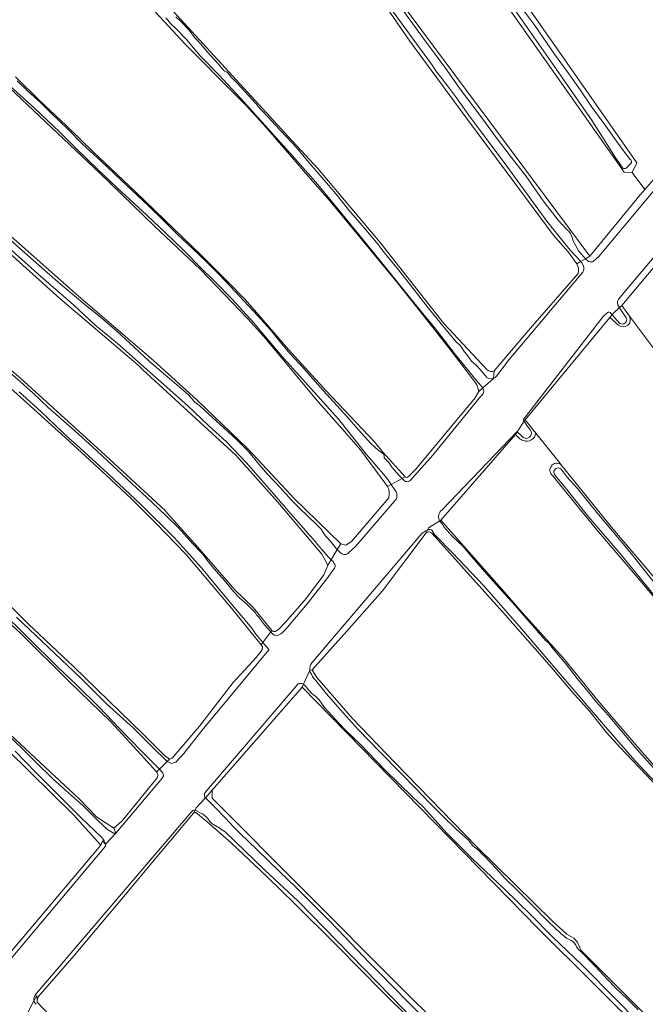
# Model space of a CAD drawing. Header units: metres. Extents: x 149984 to 156489, y 469398 to 478068.
# Tile 413 of 656: x 152536 to 152700, y 474896 to 475154. Entities that reach past the tile are written whole.
import ezdxf

# ---------------------------------------------------------------- set-up
doc = ezdxf.new("R2010")
doc.units = ezdxf.units.M
doc.header["$LTSCALE"] = 0.75
for name, color, linetype, lineweight in [('B-WE-GR-GRAS-GV', 252, 'Continuous', 13), ('B-WE-OG-TERREIN_OEVER-GV', 252, 'Continuous', 18), ('B-WE-OG-WATER-GV', 252, 'Continuous', 18), ('B-WE-OG-WATER_KANAAL-GV', 252, 'Continuous', 18), ('B-WE-OG-WATER_SLOOT-GV', 252, 'Continuous', 18)]:
    doc.layers.add(name, color=color, linetype=linetype, lineweight=lineweight)

msp = doc.modelspace()

# ---------------------------------------------------------------- linework, layer by layer
at = {"layer": 'B-WE-GR-GRAS-GV', "flags": 128}
for points in [[(152196.27, 475501.734), (152198.498, 475500.662), (152206.602, 475497.042), (152279.077, 475458.947), (152351.581, 475418.589), (152462.911, 475347.895), (152517.741, 475305.589), (152536.111, 475287.359), (152629.906, 475167.122), (152685.571, 475092.253), (152698.792, 475108.256), (152700.058, 475109.714), (152696.681, 475114.175), (152694.583, 475114.235), (152585.66, 475268.959)], [(152700.058, 475109.714), (152712.345, 475123.861), (152739.246, 475155.599), (152743.57, 475161.047), (152738.61, 475167.837), (152737.282, 475166.367), (152686.161, 475242.813), (152622.549, 475323.926), (152576.399, 475383.039), (152575.417, 475385.005), (152574.814, 475388.418), (152574.317, 475392.147)], [(152682.224, 475090.204), (152679.896, 475093.389), (152676.015, 475097.827), (152668.742, 475107.613), (152653.553, 475128.026), (152638.484, 475148.541), (152631.632, 475158.459), (152617.672, 475176.624), (152599.548, 475200.205), (152594.485, 475206.612), (152573.01, 475233.785), (152561.116, 475248.134), (152551.92, 475259.33), (152536.415, 475279.327), (152530.284, 475287.114), (152522.378, 475295.049), (152511.634, 475304.481), (152497.029, 475316.32), (152480.752, 475328.592), (152470.407, 475336.288), (152461.231, 475343.366), (152456.962, 475337.43)], [(152433.536, 475289.17), (152453.366, 475272.966), (152494.773, 475239.76), (152500.254, 475235.362), (152514.651, 475221.789), (152517.395, 475218.726), (152559.86, 475174.541), (152606.692, 475123.476), (152614.305, 475115.154), (152630.672, 475095.808), (152647.354, 475074.559), (152658.738, 475062.493)], [(152605.422, 475249.024), (152697.932, 475116.667), (152696.681, 475114.175), (152700.058, 475109.714)], [(152557.455, 474937.932), (152550.36, 474945.877), (152515.735, 474979.819), (152452.885, 475033.241), (152400.718, 475070.85), (152383.565, 475082.152), (152358.242, 475098.503), (152333.863, 475114.893), (152155.332, 475230.911)], [(152173.884, 475162.111), (152191.077, 475151.806), (152199.565, 475146.179), (152226.518, 475129.388), (152230.957, 475126.388), (152248.198, 475116.001), (152277.49, 475098.623), (152285.567, 475093.745), (152310.955, 475078.699), (152316.607, 475075.241), (152349.853, 475055.473), (152355.544, 475052.08), (152374.323, 475040.176), (152406.398, 475015.362), (152477.158, 474957.063), (152531.206, 474906.717), (152557.455, 474937.932)], [(152616.979, 475011.267), (152615.392, 475014.177), (152603.882, 475027.803), (152592.902, 475040.106), (152584.435, 475047.779), (152568.407, 475062.575), (152567.238, 475063.654), (152546.732, 475081.117), (152518.422, 475106.517), (152484.158, 475136.812), (152458.626, 475160.227)], [(152535.133, 475139.229), (152541.539, 475132.889), (152542.69, 475131.82), (152548.401, 475126.499), (152555.503, 475119.566), (152566.447, 475109.154), (152576.821, 475099.24), (152583.81, 475092.493), (152590.817, 475085.451), (152595.308, 475080.898), (152598.922, 475076.789), (152604.434, 475070.331), (152606.678, 475067.813), (152616.426, 475057.074), (152629.091, 475043.708), (152631.364, 475040.885), (152637.195, 475034.415), (152637.697, 475034.25), (152638.102, 475034.477), (152639.982, 475036.422), (152655.593, 475055.075), (152656.519, 475056.795), (152655.99, 475058.647), (152649.322, 475067.395), (152644.452, 475073.529), (152635.22, 475085.238), (152617.888, 475106.242), (152610.681, 475114.527), (152605.375, 475120.665), (152600.085, 475126.688), (152595.444, 475131.749), (152592.521, 475134.783), (152579.612, 475147.775), (152567.532, 475160.835)], [(152414.044, 475157.317), (152428.86, 475145.94), (152434.549, 475142.5), (152445.794, 475137.076), (152457.038, 475128.212), (152469.325, 475116.831), (152469.606, 475116.571), (152471.39, 475115.078), (152506.913, 475085.35), (152536.546, 475060.215), (152557.58, 475041.032), (152574.318, 475025.573), (152575, 475024.77), (152582.77, 475016.16), (152587.52, 475010.658), (152592.599, 475004.858), (152597.447, 475000.115), (152602.335, 474994.179)], [(152751.569, 475143.302), (152750.027, 475145.523), (152749.119, 475145.139), (152693.959, 475079.261), (152696.018, 475076.5), (152703.077, 475067.037), (152727.09, 475034.843), (152750.573, 475007.902), (152846.69, 474905.96), (152973.753, 474772.161), (153001.22, 474743.172), (153046.023, 474695.886), (153073.339, 474727.645), (152807.424, 475017.462)], [(152513.065, 475115.863), (152551.562, 475081.863), (152571.405, 475064.798), (152582.65, 475054.611), (152596.012, 475041.779), (152606.02, 475031.001), (152608.05, 475028.815), (152620.353, 475016.908), (152621.676, 475016.512), (152623.131, 475017.438), (152632.946, 475028.888), (152633.051, 475029.866), (152633.054, 475030.266), (152632.927, 475031.147), (152632.587, 475031.888), (152631.874, 475032.87), (152625.514, 475041.493), (152621.374, 475046.31), (152614.4, 475054.082), (152601.052, 475070.152), (152600.774, 475070.486), (152596.144, 475075.646), (152595.963, 475075.835), (152583.576, 475088.743), (152571.538, 475100.12), (152557.25, 475114.01), (152530.262, 475139.41)], [(152660.574, 475062.148), (152670.599, 475073.94), (152682.534, 475087.682)], [(152572.114, 474957.099), (152567.953, 474961.653), (152560.183, 474970.137), (152549.102, 474980.87), (152536.577, 474993.262), (152526.549, 475002.535), (152517.972, 475011.334), (152510.77, 475017.993), (152500.582, 475026.887), (152492.787, 475032.737), (152486.073, 475037.867), (152477.441, 475044.427), (152463.325, 475055.299), (152451.763, 475063.937), (152445.513, 475068.938), (152434.628, 475077.368), (152425.486, 475084.795)], [(152693.122, 475074.12), (152690.861, 475076.144), (152668.658, 475049.314), (152671.444, 475045.845), (152677.538, 475038.259), (152678.018, 475037.667), (152691.677, 475020.803), (152718.136, 474989.714), (152781.38, 474922.637), (152819.8, 474882.405), (152886.392, 474814.938)], [(152703.077, 475067.037), (152696.018, 475076.5)], [(152531.624, 475002.719), (152538.464, 474995.924), (152550.439, 474984.638), (152568.699, 474966.959), (152574.162, 474961.433), (152575.472, 474960.485), (152576.137, 474960.728), (152583.338, 474969.072), (152592.153, 474980.524), (152598.172, 474987.059), (152599.777, 474989.11), (152599.882, 474989.873), (152599.508, 474990.392), (152591.687, 475000.015), (152579.721, 475014.173), (152571.929, 475022.312), (152565.548, 475028.671), (152558.874, 475034.838), (152548.164, 475044.697), (152539.038, 475052.905), (152529.398, 475061.59)], [(152666.981, 475044.629), (152666.16, 475045.524), (152666.145, 475045.541), (152646.61, 475023.094), (152663.268, 475004.178), (152667.85, 474998.855), (152678.651, 474987.002), (152687.68, 474975.818), (152698.705, 474963.009), (152704.009, 474956.922), (152742.537, 474918.67), (152839.071, 474820.869), (152869.66, 474789.597), (152885.057, 474774.292), (152895.984, 474762.686), (152957.541, 474699.755), (152980.977, 474675.693), (153011.306, 474646.743), (153047.525, 474611.902)], [(152678.018, 475037.667), (152677.538, 475038.259), (152671.444, 475045.845)], [(152808.858, 474889.666), (152808.655, 474889.873), (152794.606, 474904.638), (152780.897, 474918.465), (152768.127, 474931.933), (152757.144, 474944.012), (152752.134, 474949.277), (152732.451, 474969.862), (152722.872, 474979.653), (152718.945, 474983.757), (152715.567, 474987.506), (152708.261, 474995.954), (152698.71, 475007.365), (152687.366, 475020.645), (152675.801, 475034.784)], [(152642.713, 475019.748), (152631.309, 475004.598), (152621.971, 474993.948), (152612.83, 474983.86), (152614.088, 474981.843), (152623.311, 474971.204), (152634.573, 474959.538), (152655.891, 474937.595), (152676.034, 474917.852), (152679.575, 474914.598), (152681.455, 474913.606), (152682.34, 474912.502), (152682.784, 474911.509), (152683.282, 474910.46), (152709.797, 474883.866)], [(152886.692, 474767.333), (152873.243, 474781.135), (152863.413, 474791.08), (152847.903, 474806.813), (152825.391, 474829.295), (152807.799, 474846.876), (152783.811, 474871.525), (152758.783, 474897.353), (152715.093, 474940.766), (152693.595, 474963.488), (152690.023, 474967.457), (152685.611, 474972.924), (152680.802, 474978.231), (152675.021, 474985.043), (152663.514, 474998.218), (152652.66, 475010.224), (152644.281, 475019.545)], [(152603.204, 474993.896), (152604.015, 474994.466), (152605.999, 474996.45), (152611.291, 475002.535), (152615.921, 475008.753), (152616.979, 475011.267)], [(152533.668, 474967.045), (152542.977, 474958.259), (152551.809, 474950.04), (152556.345, 474945.365), (152560.877, 474942.406), (152563.102, 474944.31), (152564.262, 474945.813), (152572.288, 474955.591), (152572.437, 474956.173), (152572.448, 474956.504), (152572.281, 474956.842), (152572.114, 474957.099)], [(152581.793, 474946.353), (152573.09, 474936.04), (152563.019, 474923.911), (152550.476, 474909.026), (152541.654, 474898.87), (152541.308, 474898.546), (152541.038, 474898.143), (152540.866, 474897.688), (152540.804, 474897.219), (152540.835, 474896.81), (152543.969, 474893.449)], [(152638.497, 474892.337), (152631.223, 474899.633), (152619.503, 474911.496), (152608.225, 474922.643), (152601.038, 474929.627), (152591.61, 474938.555), (152585.283, 474944.094), (152582.379, 474946.447), (152582.075, 474946.465), (152581.793, 474946.353)]]:
    msp.add_lwpolyline(points, dxfattribs=at)
at = {"layer": 'B-WE-GR-GRAS-GV'}
for points in [[(152682.534, 475087.682, 0.2142902), (152682.224, 475090.204)], [(152696.018, 475076.5, -0.8181527), (152693.122, 475074.12)], [(152658.738, 475062.493, 0.3281052), (152660.574, 475062.148)], [(152668.266, 475043.928, -0.0823853), (152666.981, 475044.629)], [(152671.444, 475045.845, -0.4847765), (152668.266, 475043.928)], [(152675.801, 475034.784, -0.9487339), (152678.018, 475037.667)], [(152644.281, 475019.545, 0.4325611), (152642.713, 475019.748)], [(152602.335, 474994.179, 0.2982653), (152603.204, 474993.896)]]:
    msp.add_lwpolyline(points, format="xyb", dxfattribs=at)
at = {"layer": 'B-WE-GR-GRAS-GV', "flags": 128}
msp.add_lwpolyline([(152586.665, 474952.317), (152586.665, 474950.2), (152635.48, 474901.252), (152712.342, 474825.052), (152737.727, 474799.472), (152759.921, 474777.727), (152781.192, 474757.405), (152807.373, 474731.708), (152826.184, 474713.136), (152858.259, 474681.913), (152961.579, 474583.752), (153019.92, 474528.454), (153031.694, 474517.474), (153050.347, 474542.212), (153044.195, 474548.109), (153023.518, 474567.929), (152935.518, 474652.279), (152821.085, 474766.976), (152744.621, 474843.97), (152671.993, 474916.201), (152610.212, 474979.304)], close=True, dxfattribs=at)
at = {"layer": 'B-WE-OG-TERREIN_OEVER-GV', "flags": 128}
for points in [[(152686.588, 475090.953), (152687.97, 475092.107), (152720.31, 475130.84), (152742.97, 475157.43), (152745.13, 475160.37), (152772.39, 475193.05), (152772.36, 475193.51), (152773.93, 475195.58), (152775.08, 475196.06), (152789.71, 475213.54), (152789.55, 475214.61), (152790.83, 475216.26), (152792.03, 475216.28), (152860.95, 475298.741), (152861.084, 475298.953), (152863.247, 475301.955), (152866.43, 475306.37), (152866.7, 475307.31), (152868.2, 475307.82), (152935.99, 475388.5), (152961.27, 475418.32), (152967.053, 475425.982)], [(152658.738, 475062.493), (152647.354, 475074.559), (152630.672, 475095.808), (152614.305, 475115.154), (152606.692, 475123.476), (152559.86, 475174.541), (152517.395, 475218.726), (152514.651, 475221.789), (152500.254, 475235.362), (152494.773, 475239.76), (152453.366, 475272.966), (152433.536, 475289.17), (152430.084, 475292.322)], [(152585.66, 475268.959), (152694.583, 475114.235), (152696.681, 475114.175), (152697.932, 475116.667), (152605.422, 475249.024), (152588.984, 475272.307)], [(152694.077, 475115.542), (152692.403, 475117.926), (152686.185, 475127.705), (152675.939, 475142.557), (152666.788, 475155.632), (152657.962, 475168.341), (152648.589, 475181.501), (152640.689, 475192.928), (152633.389, 475203.704), (152626.503, 475213.523), (152620.679, 475221.771), (152615.01, 475229.586), (152608.895, 475237.997), (152603.369, 475245.517), (152597.642, 475253.709), (152593.433, 475260.499), (152589.309, 475266.526), (152586.696, 475270.477)], [(152155.332, 475230.911), (152333.863, 475114.893), (152358.242, 475098.503), (152383.565, 475082.152), (152400.718, 475070.85), (152452.885, 475033.241), (152515.735, 474979.819), (152550.36, 474945.877), (152557.455, 474937.932), (152557.916, 474939.066), (152558.731, 474938.212)], [(152636.583, 475156.711), (152638.519, 475154.027), (152642.699, 475148.332), (152644.797, 475145.517), (152647.78, 475141.49), (152651.9, 475135.621), (152656.628, 475129.437), (152661.069, 475123.356), (152665.608, 475117.405), (152668.818, 475113.237), (152673.41, 475106.716), (152676.444, 475102.804), (152677.344, 475101.65), (152678.598, 475100.252), (152679.217, 475099.546), (152679.648, 475099.145), (152680.082, 475098.737), (152680.443, 475098.27), (152680.787, 475097.681), (152681.276, 475096.241), (152682.638, 475093.632), (152684.447, 475091.565), (152685.571, 475092.253), (152629.906, 475167.122)], [(152458.626, 475160.227), (152484.158, 475136.812), (152518.422, 475106.517), (152546.732, 475081.117), (152567.238, 475063.654), (152568.407, 475062.575)], [(152567.532, 475160.835), (152579.612, 475147.775), (152592.521, 475134.783), (152595.444, 475131.749), (152600.085, 475126.688), (152605.375, 475120.665), (152610.681, 475114.527), (152617.888, 475106.242), (152635.22, 475085.238), (152644.452, 475073.529), (152649.322, 475067.395), (152655.99, 475058.647), (152656.519, 475056.795), (152657.541, 475057.698), (152655.815, 475059.721), (152650.192, 475066.727), (152644.952, 475073.518), (152641.871, 475077.22), (152638.747, 475081.06), (152633.361, 475087.697), (152626.988, 475095.589), (152619.932, 475104.216), (152613.845, 475111.601), (152606.911, 475119.37), (152600.452, 475126.549), (152594.163, 475133.528), (152588.451, 475139.654), (152583.561, 475144.653), (152579.95, 475148.951), (152577.047, 475151.986), (152575.958, 475153.014), (152574.528, 475154.659)], [(152631.632, 475158.459), (152638.484, 475148.541), (152653.553, 475128.026), (152668.742, 475107.613), (152676.015, 475097.827), (152679.896, 475093.389), (152682.224, 475090.204), (152683.234, 475090.823), (152680.465, 475093.796), (152674.349, 475101.392), (152663.854, 475115.793), (152653.848, 475129.222), (152650.701, 475133.698), (152648.617, 475136.506), (152647.713, 475137.611), (152646.893, 475138.698), (152645.441, 475140.528), (152644.086, 475142.508), (152638.405, 475150.345), (152632.989, 475157.766)], [(152668.323, 475156.541), (152671.18, 475152.618), (152676.358, 475145.141), (152679.649, 475140.63), (152683.065, 475135.81), (152685.998, 475131.561), (152689.335, 475126.876), (152693.951, 475120.485), (152696.182, 475117.586)], [(152739.246, 475155.599), (152712.345, 475123.861), (152700.058, 475109.714), (152698.792, 475108.256), (152685.571, 475092.253), (152684.447, 475091.565), (152685.307, 475090.824)], [(152602.841, 475029.841), (152598.737, 475034.637), (152595.528, 475038.197), (152590.377, 475043.565), (152585.706, 475047.911), (152580.289, 475053.04), (152574.053, 475058.558), (152568.064, 475063.856), (152561.858, 475069.353), (152555.941, 475074.25), (152550.319, 475079.448), (152541.741, 475086.868), (152532.506, 475095.209), (152523.556, 475103.112), (152518.454, 475107.464), (152509.353, 475115.363), (152502.56, 475121.478), (152495.177, 475128.186), (152488.347, 475134.216), (152481.417, 475140.356), (152474.094, 475146.941), (152465.803, 475154.29)], [(152577.157, 475154.951), (152578.444, 475153.722), (152580.625, 475151.443), (152581.366, 475150.483), (152581.843, 475149.773), (152582.237, 475149.331), (152582.783, 475148.737), (152583.618, 475147.838), (152585.495, 475145.562), (152588.329, 475142.548), (152589.627, 475140.975), (152589.997, 475140.708), (152590.441, 475140.506), (152590.697, 475140.312), (152590.95, 475139.989), (152591.284, 475139.594), (152591.854, 475138.984), (152593.333, 475137.462), (152595.096, 475135.481), (152597.118, 475133.267), (152597.82, 475132.486), (152598.246, 475132.019), (152598.617, 475131.548), (152598.925, 475131.246), (152599.267, 475130.84), (152599.708, 475130.354), (152601.34, 475128.646), (152603.137, 475126.62), (152606.023, 475123.558), (152608.749, 475120.692), (152611.237, 475117.736), (152614.364, 475114.094), (152617.104, 475110.83), (152619.476, 475107.993), (152622.943, 475103.757), (152625.394, 475100.891), (152626.94, 475099.117), (152630.11, 475095.303), (152631.754, 475093.179), (152635.517, 475088.669), (152638.945, 475084.231), (152643.256, 475078.727), (152647.469, 475073.511), (152649.302, 475071.346), (152650.466, 475069.908), (152650.824, 475069.553), (152651.287, 475069.136), (152651.632, 475068.819), (152651.976, 475068.394), (152652.537, 475067.49), (152653.521, 475066.233), (152654.547, 475064.852), (152655.874, 475063.649), (152657.003, 475062.464), (152658.214, 475060.946)], [(152692.969, 475079.522), (152693.416, 475078.763), (152693.959, 475079.261), (152749.119, 475145.139), (152749.846, 475146.133), (152749.515, 475146.536)], [(152748.481, 475146.709), (152693.137, 475080.92)], [(152530.262, 475139.41), (152557.25, 475114.01), (152571.538, 475100.12), (152583.576, 475088.743), (152595.963, 475075.835), (152596.144, 475075.646), (152600.774, 475070.486), (152601.052, 475070.152), (152614.4, 475054.082), (152621.374, 475046.31), (152625.514, 475041.493), (152631.874, 475032.87), (152632.587, 475031.888), (152633.568, 475032.426), (152632.481, 475034.021), (152628.759, 475038.369), (152627.011, 475040.362), (152623.883, 475044.352), (152619.858, 475049.447), (152614.297, 475055.632), (152605.53, 475065.353), (152601.541, 475070.036), (152597.564, 475074.755), (152591.714, 475081.165), (152587.395, 475085.593), (152583.758, 475089.075), (152579.022, 475093.875), (152574.592, 475098.189), (152569.525, 475103.002), (152561.761, 475110.101), (152556.659, 475114.99), (152551.283, 475120.2), (152546.645, 475124.767), (152540.112, 475130.97), (152532.811, 475137.632)], [(152535.58, 475138.193), (152538.338, 475135.496), (152541.67, 475132.459), (152544.683, 475129.539), (152548.804, 475125.506), (152552.808, 475121.517), (152557.462, 475117.208), (152561.148, 475113.696), (152565.696, 475109.388), (152569.87, 475105.511), (152573.755, 475101.764), (152577.586, 475097.947), (152581.545, 475094.259), (152585.158, 475090.708), (152588.632, 475087.21), (152591.426, 475084.3), (152594.996, 475080.547), (152598.595, 475076.624), (152601.918, 475072.888), (152604.428, 475069.875), (152607.066, 475066.617), (152610.679, 475062.797), (152613.658, 475059.419), (152615.828, 475056.979), (152621.951, 475050.192), (152625.061, 475046.636), (152628.163, 475043.252), (152629.307, 475042.16), (152630.196, 475041.426), (152630.772, 475040.951), (152631.113, 475040.692), (152631.521, 475040.409), (152631.658, 475040.22), (152631.693, 475039.922), (152631.767, 475039.44), (152632.018, 475039.095), (152632.915, 475038.133), (152633.764, 475036.971), (152635.633, 475034.781), (152636.42, 475033.99), (152637.195, 475034.415), (152631.364, 475040.885), (152629.091, 475043.708), (152616.426, 475057.074), (152606.678, 475067.813), (152604.434, 475070.331), (152598.922, 475076.789), (152595.308, 475080.898), (152590.817, 475085.451), (152583.81, 475092.493), (152576.821, 475099.24), (152566.447, 475109.154), (152555.503, 475119.566), (152548.401, 475126.499), (152542.69, 475131.82), (152541.539, 475132.889), (152535.133, 475139.229)], [(152696.397, 475116.465), (152695.116, 475115.296)], [(152533.721, 475096.504), (152539.785, 475091.177), (152546.27, 475085.423), (152553.777, 475079.124), (152557.417, 475076.25), (152561.653, 475072.562), (152566.118, 475068.464), (152570.232, 475064.626), (152574.436, 475061.07), (152576.692, 475059.104), (152580.472, 475055.906), (152581.024, 475055.302), (152581.299, 475054.929), (152581.729, 475054.368), (152582.215, 475053.936), (152582.815, 475053.422), (152583.324, 475053.084), (152584.754, 475051.812), (152588.715, 475048.129), (152593.005, 475044.195), (152596.295, 475040.933), (152598.942, 475037.628), (152601.128, 475035.147), (152604.497, 475031.657), (152607.321, 475028.419), (152609.554, 475026.252), (152613.973, 475021.91), (152615.215, 475020.736), (152615.688, 475020.029), (152615.982, 475019.515), (152616.28, 475019.076), (152616.761, 475018.522), (152617.862, 475017.302), (152619.205, 475015.586), (152619.434, 475015.372), (152620.353, 475016.908), (152608.05, 475028.815), (152606.02, 475031.001), (152596.012, 475041.779), (152582.65, 475054.611), (152571.405, 475064.798), (152551.562, 475081.863), (152513.065, 475115.863)], [(152683.912, 475089.68), (152683.514, 475090.522), (152683.234, 475090.823), (152682.224, 475090.204)], [(152661.156, 475060.773), (152664.504, 475065.127), (152683.818, 475088.022)], [(152529.235, 475065.558), (152536.48, 475059.282), (152539.783, 475056.352), (152543.678, 475052.619), (152550.641, 475046.447), (152555.278, 475042.238), (152561.725, 475036.251), (152566.942, 475031.477), (152570.852, 475027.794), (152574.594, 475024.19), (152577.874, 475021.061), (152581.619, 475016.829), (152583.595, 475014.786), (152583.806, 475014.611), (152584.041, 475014.303), (152584.358, 475013.868), (152584.909, 475013.195), (152585.292, 475012.697), (152586.665, 475010.928), (152588.418, 475008.95), (152589.412, 475007.791), (152592.236, 475004.406), (152593.856, 475002.758), (152595.888, 475000.902), (152597.23, 474999.576), (152597.91, 474998.883), (152598.311, 474998.275), (152598.698, 474997.811), (152599.081, 474997.398), (152600.39, 474995.684), (152602.033, 474993.774), (152602.335, 474994.179), (152597.447, 475000.115), (152592.599, 475004.858), (152587.52, 475010.658), (152582.77, 475016.16), (152575, 475024.77), (152574.318, 475025.573), (152557.58, 475041.032), (152536.546, 475060.215), (152506.913, 475085.35)], [(152682.534, 475087.682), (152670.599, 475073.94), (152660.574, 475062.148), (152660.394, 475060.255), (152660.454, 475060.281)], [(152425.486, 475084.795), (152434.628, 475077.368), (152445.513, 475068.938), (152451.763, 475063.937), (152463.325, 475055.299), (152477.441, 475044.427), (152486.073, 475037.867), (152492.787, 475032.737), (152500.582, 475026.887), (152510.77, 475017.993), (152517.972, 475011.334), (152526.549, 475002.535), (152536.577, 474993.262), (152549.102, 474980.87), (152560.183, 474970.137), (152567.953, 474961.653), (152572.114, 474957.099)], [(152696.018, 475076.5), (152693.959, 475079.261), (152693.416, 475078.763), (152693.904, 475077.932), (152695.17, 475076.071)], [(152690.222, 475077.467), (152689.139, 475076.46), (152668.16, 475049.392), (152668.428, 475048.965), (152668.658, 475049.314), (152690.861, 475076.144)], [(152690.861, 475076.144), (152691.471, 475076.881), (152691.095, 475077.303)], [(152693.496, 475074.611), (152691.471, 475076.881), (152690.861, 475076.144), (152693.122, 475074.12)], [(152572.114, 474957.099), (152572.854, 474957.846), (152572.52, 474958.218), (152569.291, 474961.379), (152564.15, 474966.681), (152556.953, 474974.169), (152551.184, 474979.844), (152546.136, 474984.633), (152538.223, 474992.505), (152531.171, 474999.377), (152524.986, 475005.481), (152519.697, 475010.549), (152516.207, 475014.07), (152510.85, 475019.166), (152506.618, 475022.917), (152504.468, 475024.693), (152497.888, 475029.782), (152490.173, 475035.853), (152481.81, 475042.319), (152472.977, 475049.093), (152466.463, 475054.053), (152456.562, 475061.507), (152450.142, 475066.575)], [(152568.407, 475062.575), (152584.435, 475047.779), (152592.902, 475040.106), (152603.882, 475027.803), (152615.392, 475014.177), (152616.979, 475011.267), (152617.807, 475012.651)], [(152660.394, 475060.255), (152660.574, 475062.148)], [(152529.398, 475061.59), (152539.038, 475052.905), (152548.164, 475044.697), (152558.874, 475034.838), (152565.548, 475028.671), (152571.929, 475022.312), (152579.721, 475014.173), (152591.687, 475000.015), (152599.508, 474990.392), (152599.976, 474991.019), (152597.809, 474993.584), (152597.049, 474994.777), (152590.482, 475002.565), (152583.85, 475010.547), (152576.692, 475018.497), (152567.975, 475027.187), (152559.306, 475035.286), (152550.995, 475042.886), (152549.124, 475044.586), (152541.754, 475051.567), (152536.093, 475056.676)], [(152657.541, 475057.698), (152656.519, 475056.795), (152655.593, 475055.075), (152639.982, 475036.422), (152638.102, 475034.477), (152637.697, 475034.25), (152637.195, 475034.415), (152636.42, 475033.99), (152636.863, 475033.544)], [(152638.714, 475033.621), (152644.44, 475040.081), (152657.06, 475055.568)], [(152671.444, 475045.845), (152668.658, 475049.314), (152668.428, 475048.965), (152669.095, 475047.901), (152670.082, 475046.673)], [(152646.281, 475022.888), (152646.61, 475023.094), (152666.145, 475045.541), (152666.16, 475045.524), (152666.591, 475046.178), (152666.517, 475046.249)], [(152666.517, 475046.249), (152646.898, 475025.781)], [(152668.652, 475044.525), (152668.151, 475044.761), (152667.606, 475045.208), (152666.591, 475046.178), (152666.16, 475045.524), (152666.981, 475044.629)], [(153022.084, 474670.68), (153023.522, 474672.571), (153023.498, 474672.545), (153007.458, 474689.148), (152984.353, 474712.234), (152886.392, 474814.938), (152819.8, 474882.405), (152781.38, 474922.637), (152718.136, 474989.714), (152691.677, 475020.803), (152678.018, 475037.667)], [(152678.087, 475036.417), (152679.658, 475034.368), (152682.34, 475031.368), (152687.426, 475025.076), (152696.081, 475014.736), (152703.786, 475005.097)], [(152675.801, 475034.784), (152687.366, 475020.645), (152698.71, 475007.365), (152708.261, 474995.954), (152715.567, 474987.506), (152718.945, 474983.757), (152722.872, 474979.653), (152732.451, 474969.862), (152752.134, 474949.277), (152757.144, 474944.012), (152768.127, 474931.933), (152780.897, 474918.465), (152794.606, 474904.638)], [(152702.301, 475003.609), (152693.797, 475013.951), (152685.379, 475023.842), (152678.845, 475031.963), (152676.572, 475034.793)], [(152634.86, 475030.531), (152633.568, 475032.426), (152632.587, 475031.888), (152632.927, 475031.147), (152633.054, 475030.266), (152633.051, 475029.866), (152632.946, 475028.888), (152623.131, 475017.438), (152621.676, 475016.512), (152620.353, 475016.908)], [(152622.4, 475014.52), (152624.297, 475016.257), (152634.846, 475028.601)], [(153047.525, 474611.902), (153011.306, 474646.743), (152980.977, 474675.693), (152957.541, 474699.755), (152895.984, 474762.686), (152885.057, 474774.292), (152869.66, 474789.597), (152839.071, 474820.869), (152742.537, 474918.67), (152704.009, 474956.922), (152698.705, 474963.009), (152687.68, 474975.818), (152678.651, 474987.002), (152667.85, 474998.855), (152663.268, 475004.178), (152646.61, 475023.094), (152646.281, 475022.888)], [(152612.23, 474983.791), (152612.83, 474983.86), (152621.971, 474993.948), (152631.309, 475004.598), (152642.713, 475019.748), (152643.041, 475020.439)], [(152641.604, 475019.581), (152612.771, 474985.687)], [(152643.041, 475020.439), (152642.713, 475019.748)], [(152644.281, 475019.545), (152652.66, 475010.224), (152663.514, 474998.218), (152675.021, 474985.043), (152680.802, 474978.231), (152685.611, 474972.924), (152690.023, 474967.457), (152693.595, 474963.488), (152715.093, 474940.766), (152758.783, 474897.353), (152783.811, 474871.525), (152807.799, 474846.876), (152825.391, 474829.295), (152847.903, 474806.813), (152863.413, 474791.08), (152873.243, 474781.135), (152886.692, 474767.333)], [(152935.954, 474717.425), (152870.073, 474785.291), (152784.268, 474872.007), (152776.425, 474880.261), (152764.714, 474892.074), (152754.524, 474902.354), (152743.593, 474913.533), (152733.381, 474923.448), (152724.086, 474932.695), (152717.916, 474938.717), (152712.717, 474944.071), (152705.642, 474951.366), (152697.413, 474960.149), (152689.694, 474968.907), (152678.544, 474981.928), (152667.181, 474995.253), (152657.887, 475005.754), (152649.527, 475014.58), (152645.197, 475019.009), (152644.829, 475019.426), (152644.571, 475019.877), (152644.501, 475020.132)], [(152649.66, 475018.752), (152652.301, 475016.235), (152654.661, 475013.485), (152657.99, 475009.659), (152663.376, 475003.664), (152666.033, 475000.713), (152667.614, 474998.838), (152669.439, 474996.796), (152673.358, 474992.285), (152674.029, 474991.574), (152674.866, 474990.856), (152675.63, 474989.822), (152676.903, 474988.34), (152679.436, 474985.339), (152682.317, 474981.577), (152685.257, 474977.997), (152687.302, 474975.434), (152690.41, 474971.965), (152694.012, 474967.693), (152697.674, 474963.35), (152699.853, 474960.882), (152703.196, 474957.217)], [(152620.353, 475016.908), (152619.434, 475015.372), (152620.412, 475014.456)], [(152618.55, 475011.824), (152618.427, 475012.141), (152617.807, 475012.651), (152616.979, 475011.267), (152615.921, 475008.753), (152611.291, 475002.535), (152605.999, 474996.45), (152604.015, 474994.466), (152603.204, 474993.896)], [(152605.935, 474994.519), (152611.534, 475001.166), (152616.708, 475007.726), (152618.702, 475010.502)], [(152535.429, 474997.622), (152545.444, 474988.132), (152552.227, 474981.667), (152558.897, 474975.001), (152566.038, 474968.575), (152571.021, 474963.594), (152574.844, 474959.852), (152575.472, 474960.485), (152574.162, 474961.433), (152568.699, 474966.959), (152550.439, 474984.638), (152538.464, 474995.924), (152531.624, 475002.719)], [(152602.335, 474994.179), (152602.033, 474993.774)], [(152602.033, 474993.774), (152602.187, 474993.593), (152602.542, 474993.205)], [(152888.266, 474704.319), (152879.79, 474712.688), (152868.812, 474723.734), (152859.813, 474732.4), (152822.908, 474769.473), (152810.63, 474782.016), (152791.123, 474802.201), (152770.235, 474823.124), (152750.568, 474843.128), (152733.209, 474860.839), (152709.797, 474883.866), (152683.282, 474910.46), (152682.784, 474911.509), (152682.34, 474912.502), (152681.455, 474913.606), (152679.575, 474914.598), (152676.034, 474917.852), (152655.891, 474937.595), (152634.573, 474959.538), (152623.311, 474971.204), (152614.088, 474981.843), (152612.83, 474983.86), (152612.23, 474983.791)], [(152609.155, 474980.161), (152585.682, 474952.749), (152584.877, 474951.821)], [(152584.879, 474950.352), (152586.665, 474952.317), (152610.212, 474979.304), (152610.566, 474980.091), (152610.396, 474980.171)], [(152705.451, 474884.342), (152692.921, 474897.045), (152683.44, 474906.64), (152675.854, 474913.894), (152670.093, 474919.737), (152663.326, 474926.306), (152654.802, 474934.442), (152648.186, 474941.103), (152642.067, 474947.842), (152639.233, 474950.527), (152631.881, 474957.679), (152625.484, 474964.31), (152621.483, 474968.159), (152619.933, 474969.761), (152617.974, 474971.855), (152616.065, 474973.972), (152614.656, 474975.988), (152613.78, 474976.913), (152613.25, 474977.317), (152612.852, 474977.569), (152612.5, 474977.911), (152612.137, 474978.386), (152611.839, 474978.738), (152611.375, 474979.343), (152610.98, 474979.781), (152610.566, 474980.091), (152610.212, 474979.304)], [(152613.694, 474981.131), (152616.61, 474977.579), (152620.239, 474973.508), (152624.875, 474968.259), (152630.543, 474962.461), (152635.995, 474956.875), (152640.051, 474952.777), (152643.51, 474949.111), (152646.974, 474945.637), (152650.633, 474942.138), (152653.728, 474939.356), (152654.345, 474938.564), (152654.606, 474938.196), (152654.962, 474937.777), (152655.409, 474937.424), (152655.987, 474936.96), (152656.697, 474936.351), (152657.441, 474935.582), (152658.171, 474934.854), (152660.981, 474931.893), (152663.556, 474929.111), (152666.331, 474926.395), (152669.966, 474922.722), (152674.656, 474917.913), (152677.997, 474914.76), (152679.519, 474913.551), (152680.33, 474913.117), (152680.741, 474912.959), (152681.188, 474912.718), (152681.637, 474912.276), (152681.933, 474911.735), (152682.125, 474911.315), (152682.567, 474910.697), (152683.131, 474910.138), (152687.034, 474906.238), (152690.205, 474902.703), (152692.493, 474900.355), (152695.338, 474897.723), (152698.257, 474894.761)], [(152610.212, 474979.304), (152671.993, 474916.201), (152744.621, 474843.97), (152821.085, 474766.976), (152935.518, 474652.279), (153023.518, 474567.929)], [(152532.568, 474967.383), (152537.038, 474963.037), (152540.361, 474959.755), (152544.942, 474955.3), (152547.484, 474952.999), (152549.789, 474950.977), (152552.835, 474948.232), (152555.674, 474945.4), (152558.947, 474942.23), (152560.772, 474941.065), (152561.38, 474941.11), (152560.877, 474942.406), (152556.345, 474945.365), (152551.809, 474950.04), (152542.977, 474958.259), (152533.668, 474967.045)], [(152557.811, 474939.834), (152552.323, 474945.074), (152540.492, 474956.984), (152535.017, 474962.518)], [(152573.585, 474957.03), (152572.854, 474957.846), (152572.114, 474957.099), (152572.281, 474956.842), (152572.448, 474956.504), (152572.437, 474956.173), (152572.288, 474955.591), (152564.262, 474945.813), (152563.102, 474944.31), (152560.877, 474942.406), (152561.38, 474941.11), (152573.63, 474955.6), (152573.65, 474955.692), (152573.926, 474955.99)], [(152586.665, 474952.317), (152584.879, 474950.352)], [(153029.445, 474514.96), (153031.2, 474516.922), (153031.694, 474517.474), (153019.92, 474528.454), (152961.579, 474583.752), (152858.259, 474681.913), (152826.184, 474713.136), (152807.373, 474731.708), (152781.192, 474757.405), (152759.921, 474777.727), (152737.727, 474799.472), (152712.342, 474825.052), (152635.48, 474901.252), (152586.665, 474950.2), (152586.665, 474952.317)], [(152585.048, 474950.181), (152587.527, 474947.741), (152590.036, 474945.062), (152592.323, 474942.659), (152593.978, 474941.009), (152598.424, 474936.714), (152604.372, 474930.916), (152608.641, 474926.865), (152613.447, 474921.99), (152617.366, 474918.1), (152621.392, 474913.955), (152627.836, 474907.185), (152630.135, 474904.799), (152633.967, 474900.936), (152637.832, 474896.969), (152644.446, 474890.342)], [(152539.967, 474897.128), (152540.703, 474898.529), (152540.804, 474897.219), (152540.866, 474897.688), (152541.038, 474898.143), (152541.308, 474898.546), (152541.654, 474898.87), (152550.476, 474909.026), (152563.019, 474923.911), (152573.09, 474936.04), (152581.793, 474946.353), (152582.172, 474947.09), (152582.087, 474947.106)], [(152581.223, 474946.642), (152540.489, 474898.86)], [(152640.31, 474891.349), (152609.23, 474923.268), (152600.494, 474931.341), (152590.107, 474941.385), (152588.09, 474942.714), (152587.03, 474943.316), (152586.518, 474943.727), (152585.969, 474944.217), (152585.484, 474944.882), (152585.058, 474945.38), (152584.575, 474945.798), (152584.092, 474946.129), (152583.683, 474946.336), (152583.088, 474946.633), (152582.471, 474946.99), (152582.227, 474947.079), (152582.172, 474947.09), (152581.793, 474946.353), (152582.075, 474946.465), (152582.379, 474946.447), (152585.283, 474944.094), (152591.61, 474938.555), (152601.038, 474929.627), (152608.225, 474922.643), (152619.503, 474911.496), (152631.223, 474899.633), (152638.497, 474892.337)], [(152543.969, 474893.449), (152540.835, 474896.81), (152540.804, 474897.219), (152540.703, 474898.529), (152539.967, 474897.128)]]:
    msp.add_lwpolyline(points, dxfattribs=at)
at = {"layer": 'B-WE-OG-TERREIN_OEVER-GV'}
for points in [[(152696.182, 475117.586, -0.4244539), (152696.397, 475116.465)], [(152695.116, 475115.296, -0.4699977), (152694.077, 475115.542)], [(152685.307, 475090.824, 0.2815518), (152686.588, 475090.953)], [(152682.224, 475090.204, -0.2142902), (152682.534, 475087.682)], [(152683.818, 475088.022, 0.1772316), (152683.912, 475089.68)], [(152693.137, 475080.92, 0.2778266), (152692.969, 475079.522)], [(152691.095, 475077.303, 0.299655), (152690.222, 475077.467)], [(152693.122, 475074.12, 0.8181527), (152696.018, 475076.5)], [(152695.17, 475076.071, -0.7414864), (152693.496, 475074.611)], [(152660.574, 475062.148, -0.3281052), (152658.738, 475062.493)], [(152658.214, 475060.946, 0.3693767), (152660.394, 475060.255)], [(152660.454, 475060.281, 0.1255736), (152661.156, 475060.773)], [(152657.06, 475055.568, 0.4334916), (152657.541, 475057.698)], [(152670.082, 475046.673, -0.6805674), (152668.652, 475044.525)], [(152666.981, 475044.629, 0.0823853), (152668.266, 475043.928)], [(152668.266, 475043.928, 0.4847765), (152671.444, 475045.845)], [(152678.018, 475037.667, 0.9487339), (152675.801, 475034.784)], [(152676.572, 475034.793, -1.0332518), (152678.087, 475036.417)], [(152636.863, 475033.544, 0.4823083), (152638.714, 475033.621)], [(152613.136, 475018.065, -0.0028749), (152602.841, 475029.841)], [(152634.846, 475028.601, 0.2425057), (152634.86, 475030.531)], [(152646.898, 475025.781, 0.3926315), (152646.281, 475022.888)], [(152646.281, 475022.888, 0.0417227), (152649.66, 475018.752)], [(152643.041, 475020.439, 0.0398625), (152641.604, 475019.581)], [(152642.713, 475019.748, -0.4325611), (152644.281, 475019.545)], [(152643.421, 475020.616, 0.0087984), (152643.041, 475020.439)], [(152644.501, 475020.132, 0.312454), (152643.421, 475020.616)], [(152617.807, 475012.651, -0.0090255), (152613.136, 475018.065)], [(152620.412, 475014.456, 0.4284863), (152622.4, 475014.52)], [(152618.702, 475010.502, 0.4004885), (152618.55, 475011.824)], [(152603.204, 474993.896, -0.2982653), (152602.335, 474994.179)], [(152602.542, 474993.205, 0.3844319), (152604.159, 474993.03)], [(152604.159, 474993.03, 0.1069534), (152605.935, 474994.519)], [(152612.771, 474985.687, 0.2126932), (152612.23, 474983.791)], [(152612.23, 474983.791, 0.0582541), (152612.374, 474983.248)], [(152612.374, 474983.248, 0.0678538), (152613.694, 474981.131)], [(152610.396, 474980.171, 0.2336625), (152609.155, 474980.161)], [(152573.926, 474955.99, 0.1285659), (152573.585, 474957.03)], [(152584.877, 474951.821, 0.3499045), (152584.879, 474950.352)], [(152584.879, 474950.352, 0.0528309), (152585.048, 474950.181)], [(152582.087, 474947.106, 0.2426804), (152581.223, 474946.642)], [(152558.731, 474938.212, 0.0869991), (152557.811, 474939.834)], [(152540.489, 474898.86, 0.2868777), (152539.967, 474897.128)], [(152539.967, 474897.128, 0.1606266), (152540.556, 474896.236)]]:
    msp.add_lwpolyline(points, format="xyb", dxfattribs=at)
at = {"layer": 'B-WE-OG-TERREIN_OEVER-GV', "flags": 128}
for points in [[(152599.508, 474990.392), (152599.882, 474989.873), (152599.777, 474989.11), (152598.172, 474987.059), (152592.153, 474980.524), (152583.338, 474969.072), (152576.137, 474960.728), (152575.472, 474960.485), (152574.844, 474959.852), (152575.999, 474959.359), (152577.103, 474959.666), (152579.202, 474961.942), (152584.029, 474968.092), (152601.52, 474989.1), (152601.493, 474989.223), (152599.976, 474991.019)], [(152558.731, 474938.212), (152557.916, 474939.066), (152557.455, 474937.932), (152531.206, 474906.717), (152532.142, 474906.036), (152558.71, 474937.66)]]:
    msp.add_lwpolyline(points, close=True, dxfattribs=at)
at = {"layer": 'B-WE-OG-WATER-GV', "flags": 128}
for points in [[(152586.696, 475270.477), (152589.309, 475266.526), (152593.433, 475260.499), (152597.642, 475253.709), (152603.369, 475245.517), (152608.895, 475237.997), (152615.01, 475229.586), (152620.679, 475221.771), (152626.503, 475213.523), (152633.389, 475203.704), (152640.689, 475192.928), (152648.589, 475181.501), (152657.962, 475168.341), (152666.788, 475155.632), (152675.939, 475142.557), (152686.185, 475127.705), (152692.403, 475117.926), (152694.077, 475115.542)], [(152693.951, 475120.485), (152689.335, 475126.876), (152685.998, 475131.561), (152683.065, 475135.81), (152679.649, 475140.63), (152676.358, 475145.141), (152671.18, 475152.618), (152668.323, 475156.541)], [(152574.528, 475154.659), (152575.958, 475153.014), (152577.047, 475151.986), (152579.95, 475148.951), (152583.561, 475144.653), (152588.451, 475139.654), (152594.163, 475133.528), (152600.452, 475126.549), (152606.911, 475119.37), (152613.845, 475111.601), (152619.932, 475104.216), (152626.988, 475095.589), (152633.361, 475087.697), (152638.747, 475081.06), (152641.871, 475077.22), (152644.952, 475073.518), (152650.192, 475066.727), (152655.815, 475059.721), (152657.541, 475057.698)], [(152658.214, 475060.946), (152657.003, 475062.464), (152655.874, 475063.649), (152654.547, 475064.852), (152653.521, 475066.233), (152652.537, 475067.49), (152651.976, 475068.394), (152651.632, 475068.819), (152651.287, 475069.136), (152650.824, 475069.553), (152650.466, 475069.908), (152649.302, 475071.346), (152647.469, 475073.511), (152643.256, 475078.727), (152638.945, 475084.231), (152635.517, 475088.669), (152631.754, 475093.179), (152630.11, 475095.303), (152626.94, 475099.117), (152625.394, 475100.891), (152622.943, 475103.757), (152619.476, 475107.993), (152617.104, 475110.83), (152614.364, 475114.094), (152611.237, 475117.736), (152608.749, 475120.692), (152606.023, 475123.558), (152603.137, 475126.62), (152601.34, 475128.646), (152599.708, 475130.354), (152599.267, 475130.84), (152598.925, 475131.246), (152598.617, 475131.548), (152598.246, 475132.019), (152597.82, 475132.486), (152597.118, 475133.267), (152595.096, 475135.481), (152593.333, 475137.462), (152591.854, 475138.984), (152591.284, 475139.594), (152590.95, 475139.989), (152590.697, 475140.312), (152590.441, 475140.506), (152589.997, 475140.708), (152589.627, 475140.975), (152588.329, 475142.548), (152585.495, 475145.562), (152583.618, 475147.838), (152582.783, 475148.737), (152582.237, 475149.331), (152581.843, 475149.773), (152581.366, 475150.483), (152580.625, 475151.443), (152578.444, 475153.722), (152577.157, 475154.951)], [(152696.182, 475117.586), (152693.951, 475120.485)], [(152695.116, 475115.296), (152696.397, 475116.465)], [(152695.17, 475076.071), (152693.904, 475077.932), (152693.416, 475078.763), (152691.81, 475077.291), (152691.471, 475076.881), (152693.496, 475074.611)], [(152602.033, 474993.774), (152600.39, 474995.684), (152599.081, 474997.398), (152598.698, 474997.811), (152598.311, 474998.275), (152597.91, 474998.883), (152597.23, 474999.576), (152595.888, 475000.902), (152593.856, 475002.758), (152592.236, 475004.406), (152589.412, 475007.791), (152588.418, 475008.95), (152586.665, 475010.928), (152585.292, 475012.697), (152584.909, 475013.195), (152584.358, 475013.868), (152584.041, 475014.303), (152583.806, 475014.611), (152583.595, 475014.786), (152581.619, 475016.829), (152577.874, 475021.061), (152574.594, 475024.19), (152570.852, 475027.794), (152566.942, 475031.477), (152561.725, 475036.251), (152555.278, 475042.238), (152550.641, 475046.447), (152543.678, 475052.619), (152539.783, 475056.352), (152536.48, 475059.282), (152529.235, 475065.558)], [(152657.541, 475057.698), (152660.27, 475060.108), (152660.394, 475060.255)], [(152536.093, 475056.676), (152541.754, 475051.567), (152549.124, 475044.586), (152550.995, 475042.886), (152559.306, 475035.286), (152567.975, 475027.187), (152576.692, 475018.497), (152583.85, 475010.547), (152590.482, 475002.565), (152597.049, 474994.777), (152597.809, 474993.584), (152599.976, 474991.019), (152602.033, 474993.774)], [(152670.082, 475046.673), (152669.095, 475047.901), (152668.428, 475048.965), (152666.591, 475046.178), (152667.606, 475045.208), (152668.151, 475044.761), (152668.652, 475044.525)], [(152539.967, 474897.128), (152538.482, 474894.302)]]:
    msp.add_lwpolyline(points, dxfattribs=at)
at = {"layer": 'B-WE-OG-WATER-GV'}
for points in [[(152696.397, 475116.465, 0.4244539), (152696.182, 475117.586)], [(152694.077, 475115.542, 0.4699977), (152695.116, 475115.296)], [(152693.496, 475074.611, 0.7414864), (152695.17, 475076.071)], [(152660.394, 475060.255, -0.3693767), (152658.214, 475060.946)], [(152668.652, 475044.525, 0.6805674), (152670.082, 475046.673)], [(152540.556, 474896.236, -0.1606266), (152539.967, 474897.128)]]:
    msp.add_lwpolyline(points, format="xyb", dxfattribs=at)
at = {"layer": 'B-WE-OG-WATER_KANAAL-GV', "flags": 128}
for points in [[(152742.97, 475157.43), (152720.31, 475130.84), (152687.97, 475092.107), (152686.588, 475090.953)], [(152693.137, 475080.92), (152748.481, 475146.709)], [(152685.307, 475090.824), (152684.447, 475091.565), (152683.234, 475090.823), (152683.514, 475090.522), (152683.912, 475089.68)], [(152683.818, 475088.022), (152664.504, 475065.127), (152661.156, 475060.773)], [(152691.095, 475077.303), (152691.471, 475076.881), (152691.81, 475077.291), (152693.416, 475078.763), (152692.969, 475079.522)], [(152646.898, 475025.781), (152666.517, 475046.249), (152666.591, 475046.178), (152668.428, 475048.965), (152668.16, 475049.392), (152689.139, 475076.46), (152690.222, 475077.467)], [(152660.454, 475060.281), (152660.394, 475060.255), (152660.27, 475060.108), (152657.541, 475057.698)], [(152657.06, 475055.568), (152644.44, 475040.081), (152638.714, 475033.621)], [(152636.863, 475033.544), (152636.42, 475033.99), (152633.568, 475032.426), (152634.86, 475030.531)], [(152634.846, 475028.601), (152624.297, 475016.257), (152622.4, 475014.52)], [(152643.041, 475020.439), (152643.324, 475021.035), (152646.281, 475022.888)], [(152612.771, 474985.687), (152641.604, 475019.581)], [(152620.412, 475014.456), (152619.434, 475015.372), (152617.807, 475012.651), (152618.427, 475012.141), (152618.55, 475011.824)], [(152618.702, 475010.502), (152616.708, 475007.726), (152611.534, 475001.166), (152605.935, 474994.519)], [(152602.542, 474993.205), (152602.187, 474993.593), (152602.033, 474993.774), (152599.976, 474991.019), (152601.493, 474989.223), (152601.52, 474989.1), (152584.029, 474968.092), (152579.202, 474961.942), (152577.103, 474959.666), (152575.999, 474959.359), (152574.844, 474959.852), (152574.617, 474959.623), (152572.854, 474957.846), (152573.585, 474957.03)], [(152610.396, 474980.171), (152610.566, 474980.091), (152612.23, 474983.791)], [(152584.877, 474951.821), (152585.682, 474952.749), (152609.155, 474980.161)], [(152573.926, 474955.99), (152573.65, 474955.692), (152573.63, 474955.6), (152561.38, 474941.11), (152558.731, 474938.212), (152558.71, 474937.66), (152532.142, 474906.036), (152531.981, 474905.844), (152528.924, 474902.197), (152528.73, 474901.966), (152495.91, 474862.8), (152495.349, 474862.832), (152493.729, 474864.381), (152493.691, 474864.415), (152491.319, 474861.961), (152493.85, 474859.502), (152469.599, 474831.051), (152469.403, 474830.821), (152469.291, 474830.689), (152466.861, 474827.808)], [(152582.087, 474947.106), (152582.172, 474947.09), (152582.507, 474947.742), (152584.879, 474950.352)], [(152540.489, 474898.86), (152581.223, 474946.642)], [(152538.482, 474894.302), (152539.967, 474897.128)]]:
    msp.add_lwpolyline(points, dxfattribs=at)
at = {"layer": 'B-WE-OG-WATER_KANAAL-GV'}
for points in [[(152686.588, 475090.953, -0.2815518), (152685.307, 475090.824)], [(152683.912, 475089.68, -0.1772316), (152683.818, 475088.022)], [(152692.969, 475079.522, -0.2778266), (152693.137, 475080.92)], [(152690.222, 475077.467, -0.299655), (152691.095, 475077.303)], [(152661.156, 475060.773, -0.1255736), (152660.454, 475060.281)], [(152657.541, 475057.698, -0.4334916), (152657.06, 475055.568)], [(152638.714, 475033.621, -0.4823083), (152636.863, 475033.544)], [(152634.86, 475030.531, -0.2425057), (152634.846, 475028.601)], [(152646.281, 475022.888, -0.3926315), (152646.898, 475025.781)], [(152641.604, 475019.581, -0.0398625), (152643.041, 475020.439)], [(152622.4, 475014.52, -0.4284863), (152620.412, 475014.456)], [(152618.55, 475011.824, -0.4004885), (152618.702, 475010.502)], [(152604.159, 474993.03, -0.3844319), (152602.542, 474993.205)], [(152605.935, 474994.519, -0.1069534), (152604.159, 474993.03)], [(152612.23, 474983.791, -0.2126932), (152612.771, 474985.687)], [(152609.155, 474980.161, -0.2336625), (152610.396, 474980.171)], [(152573.585, 474957.03, -0.1285659), (152573.926, 474955.99)], [(152584.879, 474950.352, -0.3499045), (152584.877, 474951.821)], [(152581.223, 474946.642, -0.2426804), (152582.087, 474947.106)], [(152539.967, 474897.128, -0.2868777), (152540.489, 474898.86)]]:
    msp.add_lwpolyline(points, format="xyb", dxfattribs=at)
at = {"layer": 'B-WE-OG-WATER_SLOOT-GV', "flags": 128}
for points in [[(152632.989, 475157.766), (152638.405, 475150.345), (152644.086, 475142.508), (152645.441, 475140.528), (152646.893, 475138.698), (152647.713, 475137.611), (152648.617, 475136.506), (152650.701, 475133.698), (152653.848, 475129.222), (152663.854, 475115.793), (152674.349, 475101.392), (152680.465, 475093.796), (152683.234, 475090.823), (152684.447, 475091.565), (152682.638, 475093.632), (152681.276, 475096.241), (152680.787, 475097.681), (152680.443, 475098.27), (152680.082, 475098.737), (152679.648, 475099.145), (152679.217, 475099.546), (152678.598, 475100.252), (152677.344, 475101.65), (152676.444, 475102.804), (152673.41, 475106.716), (152668.818, 475113.237), (152665.608, 475117.405), (152661.069, 475123.356), (152656.628, 475129.437), (152651.9, 475135.621), (152647.78, 475141.49), (152644.797, 475145.517), (152642.699, 475148.332), (152638.519, 475154.027), (152636.583, 475156.711)], [(152465.803, 475154.29), (152474.094, 475146.941), (152481.417, 475140.356), (152488.347, 475134.216), (152495.177, 475128.186), (152502.56, 475121.478), (152509.353, 475115.363), (152518.454, 475107.464), (152523.556, 475103.112), (152532.506, 475095.209), (152541.741, 475086.868), (152550.319, 475079.448), (152555.941, 475074.25), (152561.858, 475069.353), (152568.064, 475063.856), (152574.053, 475058.558), (152580.289, 475053.04), (152585.706, 475047.911), (152590.377, 475043.565), (152595.528, 475038.197), (152598.737, 475034.637), (152602.841, 475029.841)], [(152532.811, 475137.632), (152540.112, 475130.97), (152546.645, 475124.767), (152551.283, 475120.2), (152556.659, 475114.99), (152561.761, 475110.101), (152569.525, 475103.002), (152574.592, 475098.189), (152579.022, 475093.875), (152583.758, 475089.075), (152587.395, 475085.593), (152591.714, 475081.165), (152597.564, 475074.755), (152601.541, 475070.036), (152605.53, 475065.353), (152614.297, 475055.632), (152619.858, 475049.447), (152623.883, 475044.352), (152627.011, 475040.362), (152628.759, 475038.369), (152632.481, 475034.021), (152633.568, 475032.426), (152636.42, 475033.99), (152635.633, 475034.781), (152633.764, 475036.971), (152632.915, 475038.133), (152632.018, 475039.095), (152631.767, 475039.44), (152631.693, 475039.922), (152631.658, 475040.22), (152631.521, 475040.409), (152631.113, 475040.692), (152630.772, 475040.951), (152630.196, 475041.426), (152629.307, 475042.16), (152628.163, 475043.252), (152625.061, 475046.636), (152621.951, 475050.192), (152615.828, 475056.979), (152613.658, 475059.419), (152610.679, 475062.797), (152607.066, 475066.617), (152604.428, 475069.875), (152601.918, 475072.888), (152598.595, 475076.624), (152594.996, 475080.547), (152591.426, 475084.3), (152588.632, 475087.21), (152585.158, 475090.708), (152581.545, 475094.259), (152577.586, 475097.947), (152573.755, 475101.764), (152569.87, 475105.511), (152565.696, 475109.388), (152561.148, 475113.696), (152557.462, 475117.208), (152552.808, 475121.517), (152548.804, 475125.506), (152544.683, 475129.539), (152541.67, 475132.459), (152538.338, 475135.496), (152535.58, 475138.193)], [(152617.807, 475012.651), (152619.434, 475015.372), (152619.205, 475015.586), (152617.862, 475017.302), (152616.761, 475018.522), (152616.28, 475019.076), (152615.982, 475019.515), (152615.688, 475020.029), (152615.215, 475020.736), (152613.973, 475021.91), (152609.554, 475026.252), (152607.321, 475028.419), (152604.497, 475031.657), (152601.128, 475035.147), (152598.942, 475037.628), (152596.295, 475040.933), (152593.005, 475044.195), (152588.715, 475048.129), (152584.754, 475051.812), (152583.324, 475053.084), (152582.815, 475053.422), (152582.215, 475053.936), (152581.729, 475054.368), (152581.299, 475054.929), (152581.024, 475055.302), (152580.472, 475055.906), (152576.692, 475059.104), (152574.436, 475061.07), (152570.232, 475064.626), (152566.118, 475068.464), (152561.653, 475072.562), (152557.417, 475076.25), (152553.777, 475079.124), (152546.27, 475085.423), (152539.785, 475091.177), (152533.721, 475096.504)], [(152450.142, 475066.575), (152456.562, 475061.507), (152466.463, 475054.053), (152472.977, 475049.093), (152481.81, 475042.319), (152490.173, 475035.853), (152497.888, 475029.782), (152504.468, 475024.693), (152506.618, 475022.917), (152510.85, 475019.166), (152516.207, 475014.07), (152519.697, 475010.549), (152524.986, 475005.481), (152531.171, 474999.377), (152538.223, 474992.505), (152546.136, 474984.633), (152551.184, 474979.844), (152556.953, 474974.169), (152564.15, 474966.681), (152569.291, 474961.379), (152572.52, 474958.218), (152572.854, 474957.846)], [(152703.786, 475005.097), (152696.081, 475014.736), (152687.426, 475025.076), (152682.34, 475031.368), (152679.658, 475034.368), (152678.087, 475036.417)], [(152676.572, 475034.793), (152678.845, 475031.963), (152685.379, 475023.842), (152693.797, 475013.951), (152702.301, 475003.609)], [(152646.281, 475022.888), (152643.324, 475021.035), (152643.041, 475020.439)], [(152644.501, 475020.132), (152644.571, 475019.877), (152644.829, 475019.426), (152645.197, 475019.009), (152649.527, 475014.58), (152657.887, 475005.754), (152667.181, 474995.253), (152678.544, 474981.928), (152689.694, 474968.907), (152697.413, 474960.149), (152705.642, 474951.366), (152712.717, 474944.071), (152717.916, 474938.717), (152724.086, 474932.695), (152733.381, 474923.448), (152743.593, 474913.533), (152754.524, 474902.354), (152764.714, 474892.074), (152776.425, 474880.261), (152784.268, 474872.007), (152870.073, 474785.291), (152935.954, 474717.425)], [(152703.196, 474957.217), (152699.853, 474960.882), (152697.674, 474963.35), (152694.012, 474967.693), (152690.41, 474971.965), (152687.302, 474975.434), (152685.257, 474977.997), (152682.317, 474981.577), (152679.436, 474985.339), (152676.903, 474988.34), (152675.63, 474989.822), (152674.866, 474990.856), (152674.029, 474991.574), (152673.358, 474992.285), (152669.439, 474996.796), (152667.614, 474998.838), (152666.033, 475000.713), (152663.376, 475003.664), (152657.99, 475009.659), (152654.661, 475013.485), (152652.301, 475016.235), (152649.66, 475018.752)], [(152572.854, 474957.846), (152574.617, 474959.623), (152574.844, 474959.852), (152571.021, 474963.594), (152566.038, 474968.575), (152558.897, 474975.001), (152552.227, 474981.667), (152545.444, 474988.132), (152535.429, 474997.622)], [(152612.23, 474983.791), (152610.566, 474980.091), (152610.98, 474979.781), (152611.375, 474979.343), (152611.839, 474978.738), (152612.137, 474978.386), (152612.5, 474977.911), (152612.852, 474977.569), (152613.25, 474977.317), (152613.78, 474976.913), (152614.656, 474975.988), (152616.065, 474973.972), (152617.974, 474971.855), (152619.933, 474969.761), (152621.483, 474968.159), (152625.484, 474964.31), (152631.881, 474957.679), (152639.233, 474950.527), (152642.067, 474947.842), (152648.186, 474941.103), (152654.802, 474934.442), (152663.326, 474926.306), (152670.093, 474919.737), (152675.854, 474913.894), (152683.44, 474906.64), (152692.921, 474897.045), (152705.451, 474884.342)], [(152698.257, 474894.761), (152695.338, 474897.723), (152692.493, 474900.355), (152690.205, 474902.703), (152687.034, 474906.238), (152683.131, 474910.138), (152682.567, 474910.697), (152682.125, 474911.315), (152681.933, 474911.735), (152681.637, 474912.276), (152681.188, 474912.718), (152680.741, 474912.959), (152680.33, 474913.117), (152679.519, 474913.551), (152677.997, 474914.76), (152674.656, 474917.913), (152669.966, 474922.722), (152666.331, 474926.395), (152663.556, 474929.111), (152660.981, 474931.893), (152658.171, 474934.854), (152657.441, 474935.582), (152656.697, 474936.351), (152655.987, 474936.96), (152655.409, 474937.424), (152654.962, 474937.777), (152654.606, 474938.196), (152654.345, 474938.564), (152653.728, 474939.356), (152650.633, 474942.138), (152646.974, 474945.637), (152643.51, 474949.111), (152640.051, 474952.777), (152635.995, 474956.875), (152630.543, 474962.461), (152624.875, 474968.259), (152620.239, 474973.508), (152616.61, 474977.579), (152613.694, 474981.131)], [(152558.731, 474938.212), (152561.38, 474941.11), (152560.772, 474941.065), (152558.947, 474942.23), (152555.674, 474945.4), (152552.835, 474948.232), (152549.789, 474950.977), (152547.484, 474952.999), (152544.942, 474955.3), (152540.361, 474959.755), (152537.038, 474963.037), (152532.568, 474967.383)], [(152535.017, 474962.518), (152540.492, 474956.984), (152552.323, 474945.074), (152557.811, 474939.834)], [(152584.879, 474950.352), (152582.507, 474947.742), (152582.172, 474947.09), (152582.227, 474947.079), (152582.471, 474946.99), (152583.088, 474946.633), (152583.683, 474946.336), (152584.092, 474946.129), (152584.575, 474945.798), (152585.058, 474945.38), (152585.484, 474944.882), (152585.969, 474944.217), (152586.518, 474943.727), (152587.03, 474943.316), (152588.09, 474942.714), (152590.107, 474941.385), (152600.494, 474931.341), (152609.23, 474923.268), (152640.31, 474891.349)], [(152644.446, 474890.342), (152637.832, 474896.969), (152633.967, 474900.936), (152630.135, 474904.799), (152627.836, 474907.185), (152621.392, 474913.955), (152617.366, 474918.1), (152613.447, 474921.99), (152608.641, 474926.865), (152604.372, 474930.916), (152598.424, 474936.714), (152593.978, 474941.009), (152592.323, 474942.659), (152590.036, 474945.062), (152587.527, 474947.741), (152585.048, 474950.181)]]:
    msp.add_lwpolyline(points, dxfattribs=at)
at = {"layer": 'B-WE-OG-WATER_SLOOT-GV'}
for points in [[(152678.087, 475036.417, 1.0332518), (152676.572, 475034.793)], [(152602.841, 475029.841, 0.0028749), (152613.136, 475018.065)], [(152649.66, 475018.752, -0.0417227), (152646.281, 475022.888)], [(152643.041, 475020.439, -0.0087984), (152643.421, 475020.616)], [(152643.421, 475020.616, -0.312454), (152644.501, 475020.132)], [(152613.136, 475018.065, 0.0090255), (152617.807, 475012.651)], [(152612.374, 474983.248, -0.0582541), (152612.23, 474983.791)], [(152613.694, 474981.131, -0.0678538), (152612.374, 474983.248)], [(152585.048, 474950.181, -0.0528309), (152584.879, 474950.352)], [(152557.811, 474939.834, -0.0869991), (152558.731, 474938.212)]]:
    msp.add_lwpolyline(points, format="xyb", dxfattribs=at)

doc.saveas('drawing.dxf')
